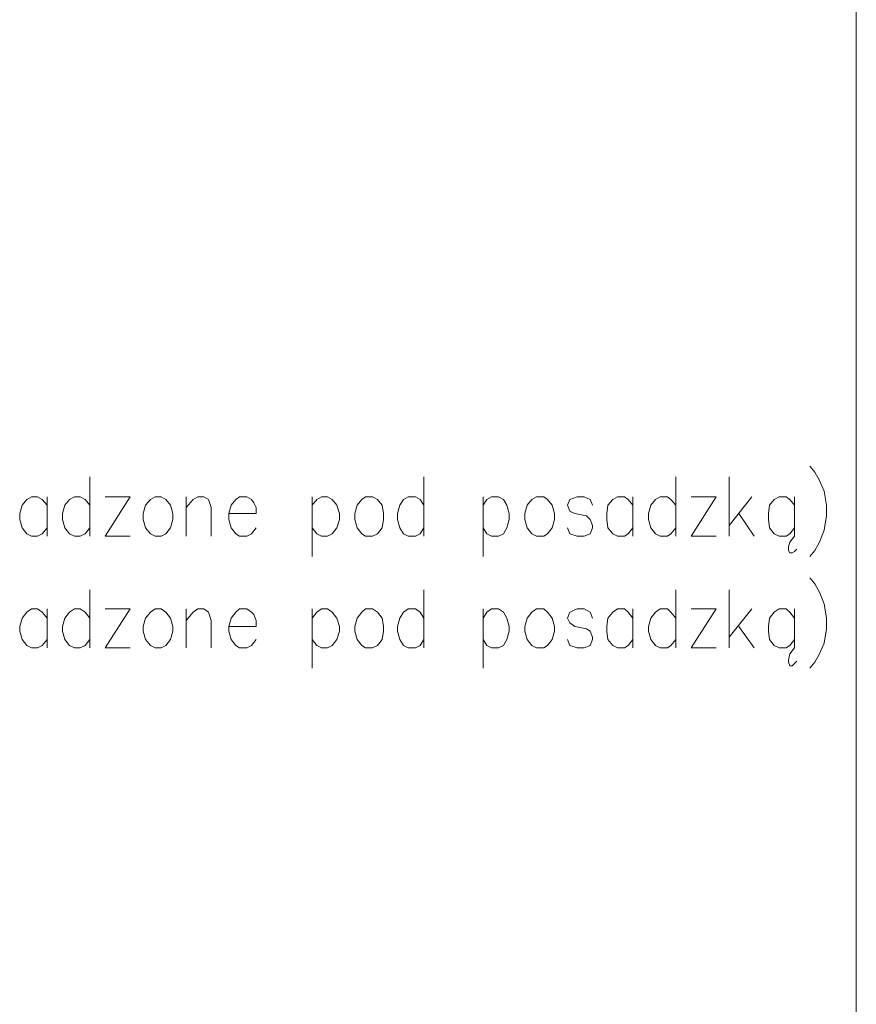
# Model space of a CAD drawing. Header units: inches. Extents: x 1504 to 12593, y -807 to 3183.
# Tile 260 of 271: x 8779 to 9076, y 1577 to 1927. Entities that reach past the tile are written whole.
import ezdxf

# ---------------------------------------------------------------- set-up
doc = ezdxf.new("R2010")
doc.units = ezdxf.units.IN
doc.header["$MEASUREMENT"] = 0
doc.layers.add('at_Entity', color=7, linetype='Continuous')
doc.layers.add('at_Rect', color=7, linetype='Continuous')

msp = doc.modelspace()

# ---------------------------------------------------------------- linework, layer by layer
at = {"layer": 'at_Entity', "color": 7, "lineweight": 15}
for p, q in [((9059.77, 1767.91), (9061.46, 1765.8)), ((8803.8, 1764.11), (8803.8, 1742.99)), ((8922.49, 1764.11), (8922.49, 1742.99)), ((9012.04, 1764.11), (9012.04, 1742.99)), ((9031.05, 1742.99), (9031.05, 1764.11)), ((9061.46, 1765.8), (9063.15, 1762.84)), ((9063.15, 1762.84), (9064.84, 1759.04)), ((8783.1, 1756.93), (8781.41, 1756.08)), ((8785.21, 1756.93), (8783.1, 1756.93)), ((8786.9, 1756.08), (8785.21, 1756.93)), ((8788.59, 1756.93), (8788.59, 1742.99)), ((8798.3, 1756.93), (8796.61, 1756.08)), ((8800.42, 1756.93), (8798.3, 1756.93)), ((8802.11, 1756.08), (8800.42, 1756.93)), ((8809.29, 1756.93), (8818.16, 1756.93)), ((8818.16, 1756.93), (8809.29, 1742.99)), ((8827.03, 1756.93), (8825.34, 1756.08)), ((8829.14, 1756.93), (8827.03, 1756.93)), ((8830.83, 1756.08), (8829.14, 1756.93)), ((8838.01, 1742.99), (8838.01, 1756.93)), ((8840.54, 1756.08), (8842.23, 1756.93)), ((8842.23, 1756.93), (8844.35, 1756.93)), ((8844.35, 1756.93), (8846.04, 1756.08)), ((8857.02, 1756.93), (8855.75, 1756.08)), ((8859.55, 1756.93), (8857.02, 1756.93)), ((8861.24, 1756.08), (8859.55, 1756.93)), ((8882.78, 1756.93), (8882.78, 1735.81)), ((8884.47, 1756.08), (8886.16, 1756.93)), ((8886.16, 1756.93), (8888.28, 1756.93)), ((8888.28, 1756.93), (8889.97, 1756.08)), ((8901.79, 1756.93), (8900.52, 1756.08)), ((8904.33, 1756.93), (8901.79, 1756.93)), ((8906.02, 1756.08), (8904.33, 1756.93)), ((8917, 1756.93), (8915.31, 1756.08)), ((8919.53, 1756.93), (8917, 1756.93)), ((8921.22, 1756.08), (8919.53, 1756.93)), ((8943.61, 1756.93), (8943.61, 1735.81)), ((8944.88, 1756.08), (8946.57, 1756.93)), ((8946.57, 1756.93), (8949.1, 1756.93)), ((8949.1, 1756.93), (8950.79, 1756.08)), ((8962.62, 1756.93), (8960.93, 1756.08)), ((8965.15, 1756.93), (8962.62, 1756.93)), ((8966.42, 1756.08), (8965.15, 1756.93)), ((8976.98, 1756.93), (8974.45, 1756.08)), ((8979.51, 1756.93), (8976.98, 1756.93)), ((8981.63, 1756.08), (8979.51, 1756.93)), ((8991.34, 1756.93), (8989.65, 1756.08)), ((8993.88, 1756.93), (8991.34, 1756.93)), ((8995.14, 1756.08), (8993.88, 1756.93)), ((8996.83, 1756.93), (8996.83, 1742.99)), ((9006.55, 1756.93), (9004.86, 1756.08)), ((9009.08, 1756.93), (9006.55, 1756.93)), ((9010.35, 1756.08), (9009.08, 1756.93)), ((9017.53, 1756.93), (9026.4, 1756.93)), ((9026.4, 1756.93), (9017.53, 1742.99)), ((9039.07, 1756.93), (9031.05, 1746.79)), ((9048.79, 1756.93), (9047.1, 1756.08)), ((9051.32, 1756.93), (9048.79, 1756.93)), ((9052.59, 1756.08), (9051.32, 1756.93)), ((9054.28, 1756.93), (9054.28, 1742.99)), ((9064.84, 1759.04), (9065.68, 1753.98)), ((8779.72, 1753.98), (8778.87, 1751.01)), ((8781.41, 1756.08), (8779.72, 1753.98)), ((8788.59, 1753.98), (8786.9, 1756.08)), ((8794.93, 1753.98), (8794.08, 1751.01)), ((8796.61, 1756.08), (8794.93, 1753.98)), ((8803.8, 1753.98), (8802.11, 1756.08)), ((8823.65, 1753.98), (8822.8, 1751.01)), ((8825.34, 1756.08), (8823.65, 1753.98)), ((8832.52, 1753.98), (8830.83, 1756.08)), ((8833.36, 1751.01), (8832.52, 1753.98)), ((8838.01, 1753.13), (8840.54, 1756.08)), ((8846.04, 1756.08), (8846.88, 1753.13)), ((8846.88, 1753.13), (8846.88, 1742.99)), ((8854.06, 1753.98), (8853.22, 1751.01)), ((8855.75, 1756.08), (8854.06, 1753.98)), ((8862.09, 1754.82), (8861.24, 1756.08)), ((8862.93, 1753.13), (8862.09, 1754.82)), ((8862.93, 1751.01), (8862.93, 1753.13)), ((8882.78, 1753.98), (8884.47, 1756.08)), ((8889.97, 1756.08), (8891.65, 1753.98)), ((8891.65, 1753.98), (8892.5, 1751.01)), ((8898.84, 1753.98), (8897.99, 1751.01)), ((8900.52, 1756.08), (8898.84, 1753.98)), ((8907.71, 1753.98), (8906.02, 1756.08)), ((8908.13, 1751.01), (8907.71, 1753.98)), ((8914.04, 1753.98), (8913.2, 1751.01)), ((8915.31, 1756.08), (8914.04, 1753.98)), ((8922.49, 1753.98), (8921.22, 1756.08)), ((8943.61, 1753.98), (8944.88, 1756.08)), ((8950.79, 1756.08), (8952.06, 1753.98)), ((8952.06, 1753.98), (8952.9, 1751.01)), ((8959.24, 1753.98), (8958.4, 1751.01)), ((8960.93, 1756.08), (8959.24, 1753.98)), ((8968.11, 1753.98), (8966.42, 1756.08)), ((8968.95, 1751.01), (8968.11, 1753.98)), ((8974.45, 1756.08), (8973.6, 1753.98)), ((8973.6, 1753.98), (8974.45, 1751.86)), ((8982.47, 1753.98), (8981.63, 1756.08)), ((8987.96, 1753.98), (8987.54, 1751.01)), ((8989.65, 1756.08), (8987.96, 1753.98)), ((8996.83, 1753.98), (8995.14, 1756.08)), ((9003.17, 1753.98), (9002.32, 1751.01)), ((9004.86, 1756.08), (9003.17, 1753.98)), ((9012.04, 1753.98), (9010.35, 1756.08)), ((9045.41, 1753.98), (9044.99, 1751.01)), ((9047.1, 1756.08), (9045.41, 1753.98)), ((9054.28, 1753.98), (9052.59, 1756.08)), ((9065.68, 1753.98), (9065.68, 1750.17)), ((8778.87, 1751.01), (8778.87, 1748.9)), ((8794.08, 1751.01), (8794.08, 1748.9)), ((8822.8, 1751.01), (8822.8, 1748.9)), ((8833.36, 1748.9), (8833.36, 1751.01)), ((8853.22, 1751.01), (8862.93, 1751.01)), ((8853.22, 1751.01), (8853.22, 1748.9)), ((8892.5, 1751.01), (8892.5, 1748.9)), ((8897.99, 1751.01), (8897.99, 1748.9)), ((8908.13, 1748.9), (8908.13, 1751.01)), ((8913.2, 1751.01), (8913.2, 1748.9)), ((8952.9, 1751.01), (8952.9, 1748.9)), ((8958.4, 1751.01), (8958.4, 1748.9)), ((8968.95, 1748.9), (8968.95, 1751.01)), ((8974.45, 1751.86), (8976.14, 1751.01)), ((8976.14, 1751.01), (8980.36, 1750.17)), ((8980.36, 1750.17), (8981.63, 1748.9)), ((8987.54, 1751.01), (8987.54, 1748.9)), ((9002.32, 1751.01), (9002.32, 1748.9)), ((9034.43, 1751.01), (9039.92, 1742.99)), ((9044.99, 1751.01), (9044.99, 1748.9)), ((9065.68, 1750.17), (9064.84, 1745.1)), ((8778.87, 1748.9), (8779.72, 1745.95)), ((8779.72, 1745.95), (8781.41, 1743.83)), ((8786.9, 1743.83), (8788.59, 1745.95)), ((8794.08, 1748.9), (8794.93, 1745.95)), ((8794.93, 1745.95), (8796.61, 1743.83)), ((8802.11, 1743.83), (8803.8, 1745.95)), ((8822.8, 1748.9), (8823.65, 1745.95)), ((8823.65, 1745.95), (8825.34, 1743.83)), ((8830.83, 1743.83), (8832.52, 1745.95)), ((8832.52, 1745.95), (8833.36, 1748.9)), ((8853.22, 1748.9), (8854.06, 1745.95)), ((8854.06, 1745.95), (8855.75, 1743.83)), ((8861.24, 1743.83), (8862.93, 1745.95)), ((8884.47, 1743.83), (8882.78, 1745.95)), ((8891.65, 1745.95), (8889.97, 1743.83)), ((8892.5, 1748.9), (8891.65, 1745.95)), ((8897.99, 1748.9), (8898.84, 1745.95)), ((8898.84, 1745.95), (8900.52, 1743.83)), ((8906.02, 1743.83), (8907.71, 1745.95)), ((8907.71, 1745.95), (8908.13, 1748.9)), ((8913.2, 1748.9), (8914.04, 1745.95)), ((8914.04, 1745.95), (8915.31, 1743.83)), ((8921.22, 1743.83), (8922.49, 1745.95)), ((8944.88, 1743.83), (8943.61, 1745.95)), ((8952.06, 1745.95), (8950.79, 1743.83)), ((8952.9, 1748.9), (8952.06, 1745.95)), ((8958.4, 1748.9), (8959.24, 1745.95)), ((8959.24, 1745.95), (8960.93, 1743.83)), ((8966.42, 1743.83), (8968.11, 1745.95)), ((8968.11, 1745.95), (8968.95, 1748.9)), ((8974.45, 1743.83), (8973.6, 1745.95)), ((8981.63, 1748.9), (8982.47, 1746.79)), ((8982.47, 1745.95), (8981.63, 1743.83)), ((8982.47, 1746.79), (8982.47, 1745.95)), ((8987.54, 1748.9), (8987.96, 1745.95)), ((8987.96, 1745.95), (8989.65, 1743.83)), ((8995.14, 1743.83), (8996.83, 1745.95)), ((9002.32, 1748.9), (9003.17, 1745.95)), ((9003.17, 1745.95), (9004.86, 1743.83)), ((9010.35, 1743.83), (9012.04, 1745.95)), ((9044.99, 1748.9), (9045.41, 1745.95)), ((9045.41, 1745.95), (9047.1, 1743.83)), ((9052.59, 1743.83), (9054.28, 1745.95)), ((8781.41, 1743.83), (8783.1, 1742.99)), ((8783.1, 1742.99), (8785.21, 1742.99)), ((8785.21, 1742.99), (8786.9, 1743.83)), ((8796.61, 1743.83), (8798.3, 1742.99)), ((8798.3, 1742.99), (8800.42, 1742.99)), ((8800.42, 1742.99), (8802.11, 1743.83)), ((8809.29, 1742.99), (8818.16, 1742.99)), ((8825.34, 1743.83), (8827.03, 1742.99)), ((8827.03, 1742.99), (8829.14, 1742.99)), ((8829.14, 1742.99), (8830.83, 1743.83)), ((8855.75, 1743.83), (8857.02, 1742.99)), ((8857.02, 1742.99), (8859.55, 1742.99)), ((8859.55, 1742.99), (8861.24, 1743.83)), ((8886.16, 1742.99), (8884.47, 1743.83)), ((8888.28, 1742.99), (8886.16, 1742.99)), ((8889.97, 1743.83), (8888.28, 1742.99)), ((8900.52, 1743.83), (8901.79, 1742.99)), ((8901.79, 1742.99), (8904.33, 1742.99)), ((8904.33, 1742.99), (8906.02, 1743.83)), ((8915.31, 1743.83), (8917, 1742.99)), ((8917, 1742.99), (8919.53, 1742.99)), ((8919.53, 1742.99), (8921.22, 1743.83)), ((8946.57, 1742.99), (8944.88, 1743.83)), ((8949.1, 1742.99), (8946.57, 1742.99)), ((8950.79, 1743.83), (8949.1, 1742.99)), ((8960.93, 1743.83), (8962.62, 1742.99)), ((8962.62, 1742.99), (8965.15, 1742.99)), ((8965.15, 1742.99), (8966.42, 1743.83)), ((8976.98, 1742.99), (8974.45, 1743.83)), ((8979.51, 1742.99), (8976.98, 1742.99)), ((8981.63, 1743.83), (8979.51, 1742.99)), ((8989.65, 1743.83), (8991.34, 1742.99)), ((8991.34, 1742.99), (8993.88, 1742.99)), ((8993.88, 1742.99), (8995.14, 1743.83)), ((9004.86, 1743.83), (9006.55, 1742.99)), ((9006.55, 1742.99), (9009.08, 1742.99)), ((9009.08, 1742.99), (9010.35, 1743.83)), ((9017.53, 1742.99), (9026.4, 1742.99)), ((9047.1, 1743.83), (9048.79, 1742.99)), ((9048.79, 1742.99), (9051.32, 1742.99)), ((9051.32, 1742.99), (9052.59, 1743.83)), ((9054.28, 1742.99), (9052.59, 1740.88)), ((9064.84, 1745.1), (9063.15, 1740.88)), ((9052.59, 1740.88), (9052.17, 1739.19)), ((9052.17, 1739.19), (9052.17, 1737.92)), ((9063.15, 1740.88), (9061.46, 1737.92)), ((9052.17, 1737.92), (9052.59, 1737.08)), ((9052.59, 1737.08), (9053.43, 1737.08)), ((9053.43, 1737.08), (9054.28, 1737.5)), ((9054.28, 1737.5), (9055.12, 1738.34)), ((9061.46, 1737.92), (9059.77, 1735.81)), ((9059.77, 1728.21), (9061.46, 1726.09)), ((9061.46, 1726.09), (9063.15, 1723.14)), ((8803.8, 1723.98), (8803.8, 1703.29)), ((8922.49, 1723.98), (8922.49, 1703.29)), ((9012.04, 1723.98), (9012.04, 1703.29)), ((9031.05, 1703.29), (9031.05, 1723.98)), ((9063.15, 1723.14), (9064.84, 1718.91)), ((9064.84, 1718.91), (9065.68, 1713.85)), ((8781.41, 1715.96), (8779.72, 1713.85)), ((8783.1, 1717.22), (8781.41, 1715.96)), ((8785.21, 1717.22), (8783.1, 1717.22)), ((8786.9, 1715.96), (8785.21, 1717.22)), ((8788.59, 1713.85), (8786.9, 1715.96)), ((8788.59, 1717.22), (8788.59, 1703.29)), ((8796.61, 1715.96), (8794.93, 1713.85)), ((8798.3, 1717.22), (8796.61, 1715.96)), ((8800.42, 1717.22), (8798.3, 1717.22)), ((8802.11, 1715.96), (8800.42, 1717.22)), ((8803.8, 1713.85), (8802.11, 1715.96)), ((8809.29, 1717.22), (8818.16, 1717.22)), ((8818.16, 1717.22), (8809.29, 1703.29)), ((8825.34, 1715.96), (8823.65, 1713.85)), ((8827.03, 1717.22), (8825.34, 1715.96)), ((8829.14, 1717.22), (8827.03, 1717.22)), ((8830.83, 1715.96), (8829.14, 1717.22)), ((8832.52, 1713.85), (8830.83, 1715.96)), ((8838.01, 1703.29), (8838.01, 1717.22)), ((8838.01, 1713), (8840.54, 1715.96)), ((8840.54, 1715.96), (8842.23, 1717.22)), ((8842.23, 1717.22), (8844.35, 1717.22)), ((8844.35, 1717.22), (8846.04, 1715.96)), ((8846.04, 1715.96), (8846.88, 1713)), ((8855.75, 1715.96), (8854.06, 1713.85)), ((8857.02, 1717.22), (8855.75, 1715.96)), ((8859.55, 1717.22), (8857.02, 1717.22)), ((8861.24, 1715.96), (8859.55, 1717.22)), ((8862.09, 1715.11), (8861.24, 1715.96)), ((8862.93, 1713), (8862.09, 1715.11)), ((8882.78, 1717.22), (8882.78, 1696.11)), ((8882.78, 1713.85), (8884.47, 1715.96)), ((8884.47, 1715.96), (8886.16, 1717.22)), ((8886.16, 1717.22), (8888.28, 1717.22)), ((8888.28, 1717.22), (8889.97, 1715.96)), ((8889.97, 1715.96), (8891.65, 1713.85)), ((8900.52, 1715.96), (8898.84, 1713.85)), ((8901.79, 1717.22), (8900.52, 1715.96)), ((8904.33, 1717.22), (8901.79, 1717.22)), ((8906.02, 1715.96), (8904.33, 1717.22)), ((8907.71, 1713.85), (8906.02, 1715.96)), ((8915.31, 1715.96), (8914.04, 1713.85)), ((8917, 1717.22), (8915.31, 1715.96)), ((8919.53, 1717.22), (8917, 1717.22)), ((8921.22, 1715.96), (8919.53, 1717.22)), ((8922.49, 1713.85), (8921.22, 1715.96)), ((8943.61, 1717.22), (8943.61, 1696.11)), ((8943.61, 1713.85), (8944.88, 1715.96)), ((8944.88, 1715.96), (8946.57, 1717.22)), ((8946.57, 1717.22), (8949.1, 1717.22)), ((8949.1, 1717.22), (8950.79, 1715.96)), ((8950.79, 1715.96), (8952.06, 1713.85)), ((8960.93, 1715.96), (8959.24, 1713.85)), ((8962.62, 1717.22), (8960.93, 1715.96)), ((8965.15, 1717.22), (8962.62, 1717.22)), ((8966.42, 1715.96), (8965.15, 1717.22)), ((8968.11, 1713.85), (8966.42, 1715.96)), ((8974.45, 1715.96), (8973.6, 1713.85)), ((8976.98, 1717.22), (8974.45, 1715.96)), ((8979.51, 1717.22), (8976.98, 1717.22)), ((8981.63, 1715.96), (8979.51, 1717.22)), ((8982.47, 1713.85), (8981.63, 1715.96)), ((8989.65, 1715.96), (8987.96, 1713.85)), ((8991.34, 1717.22), (8989.65, 1715.96)), ((8993.88, 1717.22), (8991.34, 1717.22)), ((8995.14, 1715.96), (8993.88, 1717.22)), ((8996.83, 1713.85), (8995.14, 1715.96)), ((8996.83, 1717.22), (8996.83, 1703.29)), ((9004.86, 1715.96), (9003.17, 1713.85)), ((9006.55, 1717.22), (9004.86, 1715.96)), ((9009.08, 1717.22), (9006.55, 1717.22)), ((9010.35, 1715.96), (9009.08, 1717.22)), ((9012.04, 1713.85), (9010.35, 1715.96)), ((9017.53, 1717.22), (9026.4, 1717.22)), ((9026.4, 1717.22), (9017.53, 1703.29)), ((9039.07, 1717.22), (9031.05, 1707.09)), ((9047.1, 1715.96), (9045.41, 1713.85)), ((9048.79, 1717.22), (9047.1, 1715.96)), ((9051.32, 1717.22), (9048.79, 1717.22)), ((9052.59, 1715.96), (9051.32, 1717.22)), ((9054.28, 1713.85), (9052.59, 1715.96)), ((9054.28, 1717.22), (9054.28, 1703.29)), ((8779.72, 1713.85), (8778.87, 1710.89)), ((8778.87, 1710.89), (8778.87, 1709.19)), ((8794.93, 1713.85), (8794.08, 1710.89)), ((8794.08, 1710.89), (8794.08, 1709.19)), ((8823.65, 1713.85), (8822.8, 1710.89)), ((8822.8, 1710.89), (8822.8, 1709.19)), ((8833.36, 1710.89), (8832.52, 1713.85)), ((8833.36, 1709.19), (8833.36, 1710.89)), ((8846.88, 1713), (8846.88, 1703.29)), ((8854.06, 1713.85), (8853.22, 1710.89)), ((8853.22, 1710.89), (8862.93, 1710.89)), ((8853.22, 1710.89), (8853.22, 1709.19)), ((8862.93, 1710.89), (8862.93, 1713)), ((8891.65, 1713.85), (8892.5, 1710.89)), ((8892.5, 1710.89), (8892.5, 1709.19)), ((8898.84, 1713.85), (8897.99, 1710.89)), ((8897.99, 1710.89), (8897.99, 1709.19)), ((8908.13, 1710.89), (8907.71, 1713.85)), ((8908.13, 1709.19), (8908.13, 1710.89)), ((8914.04, 1713.85), (8913.2, 1710.89)), ((8913.2, 1710.89), (8913.2, 1709.19)), ((8952.06, 1713.85), (8952.9, 1710.89)), ((8952.9, 1710.89), (8952.9, 1709.19)), ((8959.24, 1713.85), (8958.4, 1710.89)), ((8958.4, 1710.89), (8958.4, 1709.19)), ((8968.95, 1710.89), (8968.11, 1713.85)), ((8968.95, 1709.19), (8968.95, 1710.89)), ((8973.6, 1713.85), (8974.45, 1712.15)), ((8974.45, 1712.15), (8976.14, 1710.89)), ((8976.14, 1710.89), (8980.36, 1710.04)), ((8987.96, 1713.85), (8987.54, 1710.89)), ((8987.54, 1710.89), (8987.54, 1709.19)), ((9003.17, 1713.85), (9002.32, 1710.89)), ((9002.32, 1710.89), (9002.32, 1709.19)), ((9034.43, 1710.89), (9039.92, 1703.29)), ((9045.41, 1713.85), (9044.99, 1710.89)), ((9044.99, 1710.89), (9044.99, 1709.19)), ((9065.68, 1713.85), (9065.68, 1710.04)), ((8778.87, 1709.19), (8779.72, 1706.24)), ((8794.08, 1709.19), (8794.93, 1706.24)), ((8822.8, 1709.19), (8823.65, 1706.24)), ((8832.52, 1706.24), (8833.36, 1709.19)), ((8853.22, 1709.19), (8854.06, 1706.24)), ((8892.5, 1709.19), (8891.65, 1706.24)), ((8897.99, 1709.19), (8898.84, 1706.24)), ((8907.71, 1706.24), (8908.13, 1709.19)), ((8913.2, 1709.19), (8914.04, 1706.24)), ((8952.9, 1709.19), (8952.06, 1706.24)), ((8958.4, 1709.19), (8959.24, 1706.24)), ((8968.11, 1706.24), (8968.95, 1709.19)), ((8980.36, 1710.04), (8981.63, 1709.19)), ((8981.63, 1709.19), (8982.47, 1707.09)), ((8987.54, 1709.19), (8987.96, 1706.24)), ((9002.32, 1709.19), (9003.17, 1706.24)), ((9044.99, 1709.19), (9045.41, 1706.24)), ((9065.68, 1710.04), (9064.84, 1704.97)), ((8779.72, 1706.24), (8781.41, 1704.13)), ((8781.41, 1704.13), (8783.1, 1703.29)), ((8785.21, 1703.29), (8786.9, 1704.13)), ((8786.9, 1704.13), (8788.59, 1706.24)), ((8794.93, 1706.24), (8796.61, 1704.13)), ((8796.61, 1704.13), (8798.3, 1703.29)), ((8800.42, 1703.29), (8802.11, 1704.13)), ((8802.11, 1704.13), (8803.8, 1706.24)), ((8823.65, 1706.24), (8825.34, 1704.13)), ((8825.34, 1704.13), (8827.03, 1703.29)), ((8829.14, 1703.29), (8830.83, 1704.13)), ((8830.83, 1704.13), (8832.52, 1706.24)), ((8854.06, 1706.24), (8855.75, 1704.13)), ((8855.75, 1704.13), (8857.02, 1703.29)), ((8859.55, 1703.29), (8861.24, 1704.13)), ((8861.24, 1704.13), (8862.93, 1706.24)), ((8884.47, 1704.13), (8882.78, 1706.24)), ((8886.16, 1703.29), (8884.47, 1704.13)), ((8889.97, 1704.13), (8888.28, 1703.29)), ((8891.65, 1706.24), (8889.97, 1704.13)), ((8898.84, 1706.24), (8900.52, 1704.13)), ((8900.52, 1704.13), (8901.79, 1703.29)), ((8904.33, 1703.29), (8906.02, 1704.13)), ((8906.02, 1704.13), (8907.71, 1706.24)), ((8914.04, 1706.24), (8915.31, 1704.13)), ((8915.31, 1704.13), (8917, 1703.29)), ((8919.53, 1703.29), (8921.22, 1704.13)), ((8921.22, 1704.13), (8922.49, 1706.24)), ((8944.88, 1704.13), (8943.61, 1706.24)), ((8946.57, 1703.29), (8944.88, 1704.13)), ((8950.79, 1704.13), (8949.1, 1703.29)), ((8952.06, 1706.24), (8950.79, 1704.13)), ((8959.24, 1706.24), (8960.93, 1704.13)), ((8960.93, 1704.13), (8962.62, 1703.29)), ((8965.15, 1703.29), (8966.42, 1704.13)), ((8966.42, 1704.13), (8968.11, 1706.24)), ((8974.45, 1704.13), (8973.6, 1706.24)), ((8976.98, 1703.29), (8974.45, 1704.13)), ((8981.63, 1704.13), (8979.51, 1703.29)), ((8982.47, 1706.24), (8981.63, 1704.13)), ((8982.47, 1707.09), (8982.47, 1706.24)), ((8987.96, 1706.24), (8989.65, 1704.13)), ((8989.65, 1704.13), (8991.34, 1703.29)), ((8993.88, 1703.29), (8995.14, 1704.13)), ((8995.14, 1704.13), (8996.83, 1706.24)), ((9003.17, 1706.24), (9004.86, 1704.13)), ((9004.86, 1704.13), (9006.55, 1703.29)), ((9009.08, 1703.29), (9010.35, 1704.13)), ((9010.35, 1704.13), (9012.04, 1706.24)), ((9045.41, 1706.24), (9047.1, 1704.13)), ((9047.1, 1704.13), (9048.79, 1703.29)), ((9051.32, 1703.29), (9052.59, 1704.13)), ((9052.59, 1704.13), (9054.28, 1706.24)), ((9064.84, 1704.97), (9063.15, 1701.17)), ((8783.1, 1703.29), (8785.21, 1703.29)), ((8798.3, 1703.29), (8800.42, 1703.29)), ((8809.29, 1703.29), (8818.16, 1703.29)), ((8827.03, 1703.29), (8829.14, 1703.29)), ((8857.02, 1703.29), (8859.55, 1703.29)), ((8888.28, 1703.29), (8886.16, 1703.29)), ((8901.79, 1703.29), (8904.33, 1703.29)), ((8917, 1703.29), (8919.53, 1703.29)), ((8949.1, 1703.29), (8946.57, 1703.29)), ((8962.62, 1703.29), (8965.15, 1703.29)), ((8979.51, 1703.29), (8976.98, 1703.29)), ((8991.34, 1703.29), (8993.88, 1703.29)), ((9006.55, 1703.29), (9009.08, 1703.29)), ((9017.53, 1703.29), (9026.4, 1703.29)), ((9048.79, 1703.29), (9051.32, 1703.29)), ((9052.59, 1701.17), (9052.17, 1699.06)), ((9054.28, 1703.29), (9052.59, 1701.17)), ((9063.15, 1701.17), (9061.46, 1698.22)), ((9052.17, 1699.06), (9052.17, 1698.22)), ((9052.17, 1698.22), (9052.59, 1696.95)), ((9052.59, 1696.95), (9053.43, 1696.95)), ((9053.43, 1696.95), (9054.28, 1697.79)), ((9054.28, 1697.79), (9055.12, 1698.64)), ((9061.46, 1698.22), (9059.77, 1696.11))]:
    msp.add_line(p, q, dxfattribs=at)
at = {"layer": 'at_Rect', "color": 7, "lineweight": 15}
msp.add_line((9076.24, -806.62), (9076.24, 3183.38), dxfattribs=at)

doc.saveas('drawing.dxf')
